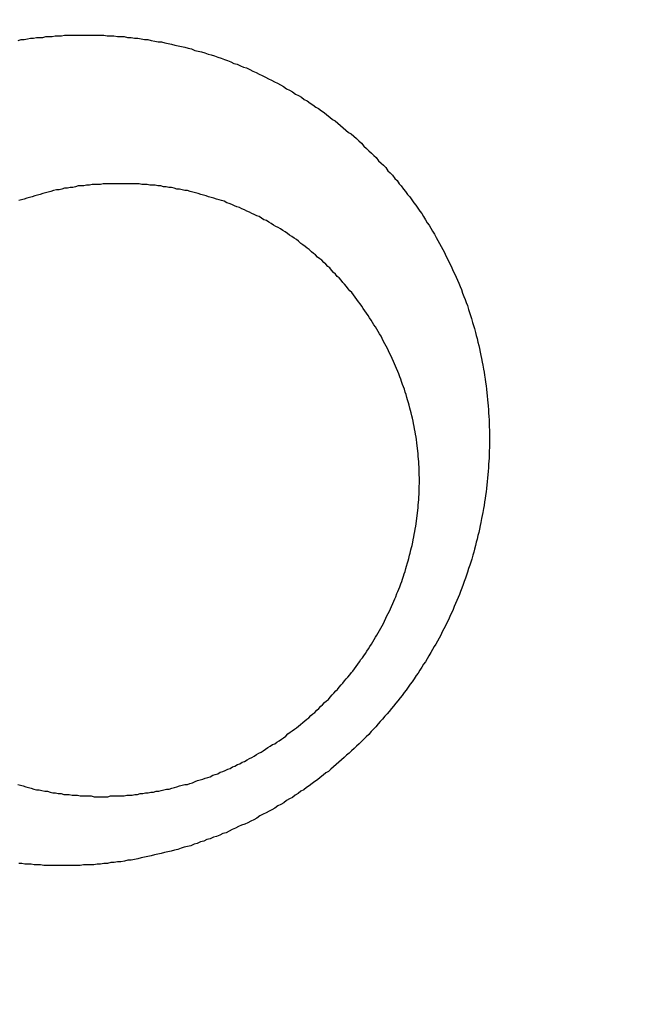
# Model space of a CAD drawing. Header units: millimetres. Extents: x -604189 to 881711, y -381903 to -7297.
# Tile 864 of 1056: x -558643 to -558635, y -165504 to -165491. Entities that reach past the tile are written whole.
import ezdxf

# ---------------------------------------------------------------- set-up
doc = ezdxf.new("R2010")
doc.units = ezdxf.units.MM
doc.header["$LTSCALE"] = 100
doc.linetypes.add('0.5_0.5', pattern=[1, 0.5, -0.5])
doc.linetypes.add('ACAD_ISO04W100', pattern=[30.5, 24, -3, 0.5, -3])
doc.layers.get('Defpoints').update_dxf_attribs({"color": 30})
doc.layers.add('OPIS', color=7, linetype='Continuous')
doc.layers.add('strop osie', color=80, linetype='ACAD_ISO04W100', lineweight=5)
doc.styles.get("Standard").update_dxf_attribs({"font": 'romans.shx', "width": 0.5})
doc.dimstyles.new('1 50', dxfattribs={"dimtxt": 150, "dimasz": 80, "dimexe": 1, "dimexo": 1, "dimgap": 20, "dimtad": 1, "dimdec": 0, "dimlfac": 0.1, "dimtxsty": 'Standard', "dimblk": 'ARCHTICK', "dimcen": 200, "dimclrd": 2, "dimadec": 1, "dimazin": 0, "dimtfac": 1, "dimtdec": 0, "dimtmove": 0, "dimatfit": 3, "dimldrblk": 'ARCHTICK', "dimfxl": 120, "dimfxlon": 1, "dimtfill": 1, "dimarcsym": 0})

# ---------------------------------------------------------------- blocks, each defined once
blk = doc.blocks.new('_ArchTick')
at = {"layer": 'strop osie', "color": 0, "const_width": 0.15}
blk.add_lwpolyline([(-0.5, -0.5), (0.5, 0.5)], dxfattribs=at)
blk = doc.blocks.new('*D3294')
at = {"layer": 'Defpoints', "color": 0, "linetype": 'ByBlock', "lineweight": 5, "transparency": 16777216}
for p in [(-595783.126, -159420.303), (-593748.924, -159420.303), (-552118.935, -179940.303)]:
    blk.add_point(p, dxfattribs=at)
at = {"layer": 'OPIS', "color": 0, "linetype": 'Continuous', "lineweight": -2, "transparency": 16777216}
for p, q in [((-595723.126, -159420.303), (-595784.126, -159420.303)), ((-595723.126, -179940.303), (-595784.126, -179940.303))]:
    blk.add_line(p, q, dxfattribs=at)
at = {"layer": 'OPIS', "color": 2, "lineweight": -2, "transparency": 16777216}
blk.add_line((-595783.126, -179940.303), (-595783.126, -159420.303), dxfattribs=at)
at = {"layer": 'OPIS', "color": 2, "linetype": 'ByBlock', "lineweight": -2, "transparency": 16777216, "xscale": 80, "yscale": 80, "zscale": 80}
for p, rotation in [((-595783.126, -159420.303), 90), ((-595783.126, -179940.303), 270)]:
    blk.add_blockref('_ArchTick', p, dxfattribs=dict(at, rotation=rotation))
at = {"layer": 'OPIS', "color": 0, "linetype": 'ByBlock', "lineweight": 13, "transparency": 16777216, "insert": (-595878.126, -169680.303), "char_height": 150, "attachment_point": 5, "rotation": 90, "bg_fill": 3, "box_fill_scale": 1.1, "bg_fill_color": 256, "bg_fill_true_color": 13158600, "bg_fill_transparency": 0}
blk.add_mtext('2052', dxfattribs=at)

msp = doc.modelspace()

# ---------------------------------------------------------------- hatches: boundary and pattern name
at = {"layer": 'OPIS', "linetype": 'ByBlock', "lineweight": 15}
h = msp.add_hatch(dxfattribs=at)
h.set_pattern_fill('ANSI37', color=0, scale=80, angle=45)
h.set_pattern_definition([(90, (-306927.96, 32475.8), (-254, 0), []), (180, (-306927.96, 32475.8), (-3e-14, -254), [])])
h.paths.add_polyline_path([(-559745.616, -168470.303), (-559845.616, -168470.303), (-559845.616, -168410.303), (-559745.616, -168410.303), (-559745.616, -168350.303), (-560845.616, -168350.303), (-560845.616, -168410.303), (-560745.616, -168410.303), (-560745.616, -168470.303, 0.267949), (-560295.616, -169249.726), (-560295.616, -169481.184, -0.414214), (-559952.679, -169824.121, -1), (-560638.553, -169824.121, -0.414214), (-560295.616, -169481.184), (-560295.616, -169249.726, -0.267949), (-560745.616, -168470.303), (-560845.616, -168470.303), (-560845.616, -168350.303), (-561118.924, -168350.303), (-561118.924, -172095.291), (-559553.922, -172095.29), (-559553.924, -168350.303), (-559745.616, -168350.303)])
h.paths.add_polyline_path([(-560989.238, -171970.288), (-560989.238, -171369.43), (-560514.238, -171369.43, -0.414232), (-560506.238, -171377.43), (-560506.238, -171961.436, -0.403374), (-560513.94, -171969.43), (-560989.238, -171969.43), (-560998.924, -171970.288)], flags=16)
h.paths.add_polyline_path([(-560569.238, -171447.43), (-560569.238, -171891.43, -0.414209), (-560619.237, -171941.43), (-560824.236, -171941.432, -0.414225), (-560874.238, -171891.432), (-560874.238, -171447.432, -0.414209), (-560824.238, -171397.432), (-560619.238, -171397.43, -0.414216)], flags=0)
h.paths.add_polyline_path([(-560754.738, -171692.272), (-560768.264, -171689.534), (-560778.52, -171674.091), (-560777.58, -171669.433), (-560791.338, -171669.433), (-560788.513, -171683.421), (-560780.618, -171695.311), (-560768.728, -171703.206), (-560754.738, -171706.031)], flags=0)
h.paths.add_polyline_path([(-560926.538, -171669.432), (-560944.038, -171669.432), (-560944.038, -171669.432), (-560938.912, -171681.806), (-560926.538, -171686.932)], flags=0)
h.paths.add_polyline_path([(-559553.926, -164304.92), (-559553.926, -164080.303), (-560998.924, -164080.303), (-560998.924, -164130.303), (-561051.758, -164130.303), (-561051.758, -164230.303), (-561112.409, -164230.303), (-561118.259, -165128.236), (-561111.758, -165130.303), (-561051.758, -165130.303), (-561051.758, -165230.303), (-560998.924, -165230.303), (-560998.924, -165930.303), (-560968.924, -165930.303), (-559691.758, -165930.303), (-559691.758, -166884.924, -0.259771), (-560368.468, -166480.303), (-560576.781, -166480.303, -0.694758), (-561118.924, -166682.141), (-561118.924, -167150.303), (-559553.924, -167150.303), (-559553.925, -165742.585, -0.501722), (-560517.887, -165023.753, -0.501722)])
h.paths.add_polyline_path([(-561051.758, -166930.303), (-561051.758, -167030.303), (-561111.758, -167030.303), (-561111.758, -166930.303)], flags=16)
h.paths.add_polyline_path([(-559553.926, -164304.92, 0.501722), (-560517.887, -165023.753, 0.501722), (-559553.925, -165742.585)], flags=17)
h.paths.add_polyline_path([(-559017.887, -165023.753, 0.331805), (-559553.926, -164304.92), (-559553.925, -165742.585, 0.331804)], flags=17)
h.paths.add_polyline_path([(-558393.92, -165930.303), (-559553.925, -165930.303), (-559553.924, -167030.303), (-558393.92, -167030.303)])
edge = h.paths.add_edge_path(flags=16)
edge.add_ellipse((-558869.257, -166529.058), major_axis=(0, 174.945), ratio=0.835608, start_angle=0, end_angle=180, ccw=False)
edge.add_line((-558869.023, -166354.089), (-558868.837, -166354.113))
edge.add_line((-558868.837, -166354.113), (-558551.758, -166354.113))
edge.add_ellipse((-558534.042, -166361.126), major_axis=(0, 22.068), ratio=0.905257, start_angle=0, end_angle=83.7318, ccw=False)
edge.add_line((-558534.042, -166339.058), (-558415.442, -166339.058))
edge.add_line((-558415.442, -166339.058), (-558415.442, -166719.058))
edge.add_line((-558415.442, -166719.058), (-558534.042, -166719.058))
edge.add_ellipse((-558534.042, -166696.99), major_axis=(0, 22.068), ratio=0.905257, start_angle=108.5291, end_angle=180, ccw=False)
edge.add_line((-558552.984, -166704.003), (-558869.257, -166704.003))
edge = h.paths.add_edge_path(flags=16)
edge.add_ellipse((-558655.149, -165473.071), major_axis=(119.577, 0), ratio=0.9754616, start_angle=134.53493, end_angle=225.46507, ccw=False)
edge.add_ellipse((-558571.362, -165553.094), major_axis=(-236.828, 0), ratio=0.9754616, start_angle=293.07706, end_angle=315.06459, ccw=False)
edge.add_ellipse((-558581.121, -165519.064), major_axis=(-200.962, 0), ratio=0.9754616, start_angle=268.86913, end_angle=294.41602, ccw=False)
edge.add_line((-558577.155, -165323.071), (-558434.725, -165323.071))
edge.add_line((-558434.725, -165323.071), (-558434.725, -165623.07))
edge.add_line((-558434.725, -165623.07), (-558577.155, -165623.07))
edge.add_ellipse((-558581.121, -165427.077), major_axis=(200.962, 0), ratio=0.9754616, start_angle=245.58398, end_angle=271.13087, ccw=False)
edge.add_ellipse((-558571.362, -165393.047), major_axis=(-236.828, 0), ratio=0.9754616, start_angle=404.93541, end_angle=426.92294, ccw=False)
h.paths.add_polyline_path([(-559691.758, -166075.303), (-560476.988, -166075.303, 0.131652), (-560368.468, -166480.303), (-559691.758, -166480.303)], flags=17)
h.paths.add_polyline_path([(-560476.988, -166075.303), (-559691.758, -166075.303), (-559691.758, -165930.303), (-560991.758, -165930.303), (-561051.758, -165930.303), (-561051.758, -166030.303), (-561118.924, -166030.303), (-561118.924, -166278.466, -0.694758), (-560576.781, -166480.303), (-560368.468, -166480.303, -0.131652)], flags=17)
h.paths.add_polyline_path([(-571773.92, -161590.543), (-574108.188, -161590.543), (-574098.917, -166615.286), (-571773.92, -166615.284)])
h.paths.add_polyline_path([(-559933.216, -164919.201), (-558639.203, -164919.201), (-558639.203, -164793.34), (-559933.216, -164793.34)], flags=25)
h.paths.add_polyline_path([(-560038.72, -166687.588), (-559732.99, -166687.588), (-559732.99, -166284.59), (-560038.72, -166284.59)], flags=25)
h.paths.add_polyline_path([(-559928.871, -165007.1), (-559413.75, -165007.1), (-559413.75, -164907.76), (-559928.871, -164907.76)], flags=9)
h.paths.add_polyline_path([(-559933.216, -164919.201), (-558639.203, -164919.201), (-558639.203, -164793.34), (-559933.216, -164793.34)], flags=25)
h.paths.add_polyline_path([(-560330.859, -165014.578), (-559994.182, -165014.578), (-559994.182, -164899.195), (-560330.859, -164899.195)], flags=24)
h.paths.add_polyline_path([(-560290.204, -164902.837), (-560108.354, -164902.837), (-560108.354, -164804.807), (-560290.204, -164804.807)], flags=24)
h.paths.add_polyline_path([(-560498.866, -166997.342), (-559983.744, -166997.342), (-559983.744, -166898.002), (-560498.866, -166898.002)], flags=24)
h.paths.add_polyline_path([(-560498.79, -166887.342), (-559655.724, -166887.342), (-559655.724, -166788.002), (-560498.79, -166788.002)], flags=24)
h.paths.add_polyline_path([(-560900.853, -167004.82), (-560564.177, -167004.82), (-560564.177, -166889.437), (-560900.853, -166889.437)], flags=24)
h.paths.add_polyline_path([(-560860.199, -166893.079), (-560678.349, -166893.079), (-560678.349, -166795.049), (-560860.199, -166795.049)], flags=24)
h.paths.add_polyline_path([(-560525.168, -170610.564), (-560010.047, -170610.564), (-560010.047, -170511.224), (-560525.168, -170511.224)], flags=24)
h.paths.add_polyline_path([(-560529.513, -170522.665), (-559444.307, -170522.665), (-559444.307, -170396.804), (-560529.513, -170396.804)], flags=9)
h.paths.add_polyline_path([(-560927.156, -170618.042), (-560590.479, -170618.042), (-560590.479, -170502.659), (-560927.156, -170502.659)], flags=24)
h.paths.add_polyline_path([(-560886.501, -170506.301), (-560704.651, -170506.301), (-560704.651, -170408.271), (-560886.501, -170408.271)], flags=24)
h.paths.add_polyline_path([(-560065.3, -168940.358), (-560065.3, -168600.658), (-560513.076, -168600.658), (-560513.076, -168940.358)], flags=24)
h.paths.add_polyline_path([(-559111.526, -164087.386), (-558760.99, -164087.386), (-558760.815, -164093.192), (-558760.644, -164098.997), (-558760.476, -164104.803), (-558760.311, -164110.608), (-558760.15, -164116.414), (-558759.991, -164122.22), (-558759.835, -164128.025), (-558759.683, -164133.831), (-558759.534, -164139.637), (-558759.387, -164145.443), (-558759.244, -164151.25), (-558759.104, -164157.056), (-558758.967, -164162.862), (-558758.833, -164168.669), (-558758.702, -164174.475), (-558758.575, -164180.282), (-558758.45, -164186.088), (-558758.328, -164191.895), (-558758.21, -164197.701), (-558758.094, -164203.508), (-558757.982, -164209.315), (-558757.872, -164215.122), (-558757.766, -164220.929), (-558757.663, -164226.736), (-558757.563, -164232.543), (-558757.465, -164238.35), (-558757.371, -164244.157), (-558757.28, -164249.965), (-558757.192, -164255.772), (-558757.107, -164261.579), (-558757.025, -164267.387), (-558756.946, -164273.194), (-558756.87, -164279.001), (-558756.797, -164284.809), (-558756.728, -164290.616), (-558756.661, -164296.424), (-558756.598, -164302.232), (-558756.538, -164308.039), (-558756.482, -164313.847), (-558756.428, -164319.654), (-558756.378, -164325.462), (-558756.332, -164331.27), (-558756.288, -164337.078), (-558756.248, -164342.885), (-558756.212, -164348.693), (-558756.178, -164354.501), (-558756.147, -164360.309), (-558756.118, -164366.117), (-558756.091, -164371.925), (-558756.066, -164377.733), (-558756.042, -164383.541), (-558756.02, -164389.348), (-558756.004, -164395.156), (-558755.999, -164400.964), (-558756.007, -164406.772), (-558756.031, -164412.58), (-558756.073, -164418.388), (-558756.132, -164424.195), (-558756.21, -164430.003), (-558756.308, -164435.81), (-558756.425, -164441.617), (-558756.562, -164447.423), (-558756.72, -164453.229), (-558756.898, -164459.034), (-558757.098, -164464.838), (-558757.32, -164470.642), (-558757.565, -164476.445), (-558757.837, -164482.247), (-558758.138, -164488.047), (-558758.47, -164493.845), (-558758.837, -164499.642), (-558759.241, -164505.435), (-558759.684, -164511.226), (-558760.175, -164517.014), (-558760.725, -164522.795), (-558761.35, -164528.569), (-558762.06, -164534.333), (-558762.874, -164540.084), (-558763.809, -164545.816), (-558764.883, -164551.524), (-558766.116, -164557.201), (-558767.538, -164562.832), (-558769.177, -164568.402), (-558771.062, -164573.894), (-558773.233, -164579.28), (-558775.735, -164584.521), (-558778.61, -164589.566), (-558781.897, -164594.354), (-558785.628, -164598.798), (-558789.808, -164602.827), (-558794.374, -164606.413), (-558799.255, -164609.556), (-558804.382, -164612.284), (-558809.694, -164614.629), (-558815.143, -164616.63), (-558820.694, -164618.326), (-558826.325, -164619.753), (-558832.011, -164620.95), (-558837.732, -164621.95), (-558843.479, -164622.786), (-558849.244, -164623.49), (-558855.021, -164624.092), (-558860.805, -164624.612), (-558866.595, -164625.056), (-558872.391, -164625.431), (-558878.19, -164625.744), (-558883.993, -164625.999), (-558889.798, -164626.204), (-558895.604, -164626.363), (-558901.411, -164626.484), (-558907.218, -164626.57), (-558913.026, -164626.629), (-558918.834, -164626.664), (-558924.642, -164626.683), (-558930.45, -164626.69), (-558936.258, -164626.691), (-558941.521, -164626.69), (-558946.785, -164626.685), (-558952.048, -164626.672), (-558957.312, -164626.645), (-558962.575, -164626.602), (-558967.838, -164626.537), (-558973.1, -164626.447), (-558978.362, -164626.327), (-558983.623, -164626.174), (-558988.883, -164625.983), (-558994.142, -164625.75), (-558999.398, -164625.47), (-559004.651, -164625.141), (-559009.9, -164624.756), (-559015.145, -164624.311), (-559020.383, -164623.802), (-559025.614, -164623.22), (-559030.834, -164622.543), (-559036.037, -164621.747), (-559041.216, -164620.812), (-559046.364, -164619.713), (-559051.466, -164618.424), (-559056.508, -164616.915), (-559061.47, -164615.16), (-559066.326, -164613.131), (-559071.043, -164610.799), (-559075.583, -164608.137), (-559079.894, -164605.121), (-559083.925, -164601.738), (-559087.622, -164597.995), (-559090.945, -164593.918), (-559093.905, -164589.566), (-559096.527, -164585.003), (-559098.839, -164580.275), (-559100.873, -164575.422), (-559102.662, -164570.472), (-559104.238, -164565.45), (-559105.625, -164560.373), (-559106.843, -164555.253), (-559107.915, -164550.1), (-559108.86, -164544.923), (-559109.695, -164539.726), (-559110.431, -164534.514), (-559111.082, -164529.291), (-559111.66, -164524.059), (-559112.176, -164518.821), (-559112.639, -164513.578), (-559113.058, -164508.331), (-559113.442, -164503.082), (-559113.794, -164497.83), (-559114.116, -164492.577), (-559114.412, -164487.322), (-559114.682, -164482.065), (-559114.93, -164476.808), (-559115.157, -164471.549), (-559115.363, -164466.29), (-559115.551, -164461.03), (-559115.72, -164455.769), (-559115.872, -164450.508), (-559116.007, -164445.246), (-559116.125, -164439.984), (-559116.227, -164434.721), (-559116.313, -164429.459), (-559116.383, -164424.196), (-559116.438, -164418.933), (-559116.477, -164413.669), (-559116.503, -164408.406), (-559116.515, -164403.142), (-559116.515, -164397.879), (-559116.505, -164392.616), (-559116.488, -164387.352), (-559116.467, -164382.089), (-559116.445, -164376.825), (-559116.422, -164371.562), (-559116.398, -164366.299), (-559116.372, -164361.035), (-559116.344, -164355.772), (-559116.314, -164350.508), (-559116.282, -164345.245), (-559116.247, -164339.982), (-559116.21, -164334.718), (-559116.169, -164329.455), (-559116.126, -164324.192), (-559116.08, -164318.929), (-559116.032, -164313.665), (-559115.98, -164308.402), (-559115.926, -164303.139), (-559115.87, -164297.876), (-559115.811, -164292.613), (-559115.749, -164287.35), (-559115.684, -164282.087), (-559115.617, -164276.824), (-559115.547, -164271.561), (-559115.475, -164266.298), (-559115.4, -164261.035), (-559115.323, -164255.772), (-559115.244, -164250.509), (-559115.161, -164245.246), (-559115.077, -164239.984), (-559114.99, -164234.721), (-559114.9, -164229.458), (-559114.808, -164224.196), (-559114.713, -164218.933), (-559114.616, -164213.67), (-559114.517, -164208.408), (-559114.415, -164203.145), (-559114.31, -164197.883), (-559114.203, -164192.621), (-559114.093, -164187.358), (-559113.981, -164182.096), (-559113.866, -164176.834), (-559113.749, -164171.572), (-559113.629, -164166.31), (-559113.506, -164161.048), (-559113.382, -164155.786), (-559113.254, -164150.524), (-559113.124, -164145.262), (-559112.991, -164140), (-559112.856, -164134.739), (-559112.719, -164129.477), (-559112.578, -164124.215), (-559112.436, -164118.954), (-559112.29, -164113.692), (-559112.142, -164108.431), (-559111.992, -164103.17), (-559111.839, -164097.908), (-559111.684, -164092.647)])
edge = h.paths.add_edge_path()
edge.add_line((-558393.92, -164080.303), (-559553.926, -164080.303))
edge.add_line((-559553.926, -164080.303), (-559553.926, -164304.92))
edge.add_arc((-559767.887, -165023.753), 750, 0, 73.424314, ccw=False)
edge.add_arc((-559767.887, -165023.753), 750, -73.424255, 0, ccw=False)
edge.add_line((-559553.925, -165742.585), (-559553.925, -165830.303))
edge.add_line((-559553.925, -165830.303), (-558393.92, -165830.303))
edge.add_line((-558393.92, -165830.303), (-558393.92, -164080.303))

# ---------------------------------------------------------------- next in the draw order: dimensions: what is measured, and where the dimension line sits
at = {"layer": 'OPIS', "color": 0, "linetype": 'ByBlock', "lineweight": 13}
dim = msp.add_linear_dim(base=(-595783.126, -159420.303), p1=(-552118.935, -179940.303), p2=(-593748.924, -159420.303), angle=90, dimstyle='1 50', override={"dimtmove": 1, "dimfxl": 60, "dimarcsym": 1}, dxfattribs=at)
dim.commit()
dim.dimension.update_dxf_attribs({"geometry": '*D3294', "text_midpoint": (-595878.126, -169680.303)})

# ---------------------------------------------------------------- next in the draw order: hatches: boundary and pattern name
at = {"layer": 'OPIS', "linetype": '0.5_0.5', "lineweight": 13}
h = msp.add_hatch(dxfattribs=at)
h.set_pattern_fill('ANSI37', color=0, scale=130)
h.set_pattern_definition([(45, (-597218.54, 256668.8), (-291.85832, 291.85832), []), (135, (-597218.54, 256668.8), (-291.85832, -291.85832), [])])
edge = h.paths.add_edge_path(flags=16)
edge.add_line((-570958.916, -168985.281), (-571058.916, -168985.281))
edge.add_line((-571058.916, -168985.281), (-572598.916, -168985.281))
edge.add_line((-572598.916, -168985.281), (-572598.915, -170470.3))
edge.add_line((-572598.915, -170470.3), (-570825.763, -170470.3))
edge.add_arc((-570508.916, -170339.099), 342.937, 180, 202.49364, ccw=False)
edge.add_arc((-570508.916, -170339.099), 342.937, 90, 180, ccw=False)
edge.add_line((-570508.916, -169996.163), (-570508.916, -169764.704))
edge.add_arc((-570058.916, -168985.281), 900, 180, 240, ccw=False)
edge = h.paths.add_edge_path(flags=17)
edge.add_line((-569358.915, -170085.281), (-569358.916, -168985.281))
edge.add_line((-569358.916, -168985.281), (-569358.917, -168985.281))
edge.add_line((-569358.917, -168985.281), (-569958.916, -168985.281))
edge.add_line((-569958.916, -168985.281), (-570058.916, -168985.281))
edge.add_line((-570058.916, -168985.281), (-570058.916, -168925.281))
edge.add_line((-570058.916, -168925.281), (-569958.916, -168925.281))
edge.add_line((-569958.916, -168925.281), (-569958.916, -168865.281))
edge.add_line((-569958.916, -168865.281), (-569358.916, -168865.281))
edge.add_line((-569358.916, -168865.281), (-569358.917, -166865.281))
edge.add_line((-569358.917, -166865.281), (-574098.917, -166865.286))
edge.add_line((-574098.917, -166865.286), (-574098.914, -171970.3))
edge.add_line((-574098.914, -171970.3), (-572608.913, -171970.3))
edge.add_line((-572608.913, -171970.3), (-571504.913, -170590.3))
edge.add_line((-571504.913, -170590.3), (-572718.915, -170590.3))
edge.add_line((-572718.915, -170590.3), (-572718.916, -168865.281))
edge.add_line((-572718.916, -168865.281), (-571058.916, -168865.281))
edge.add_line((-571058.916, -168865.281), (-571058.916, -168925.281))
edge.add_line((-571058.916, -168925.281), (-570958.916, -168925.281))
edge.add_line((-570958.916, -168925.281), (-570958.916, -168985.281))
edge.add_arc((-570058.916, -168985.281), 900, 180, 240)
edge.add_line((-570508.916, -169764.704), (-570508.916, -169996.163))
edge.add_arc((-570508.916, -170339.099), 342.937, 0, 90, ccw=False)
edge.add_arc((-570508.916, -170339.099), 342.937, 208.97989, 360, ccw=False)
edge.add_line((-570808.913, -170505.253), (-570808.913, -171171.086))
edge.add_arc((-570808.913, -171220.3), 49.214, 0, 90, ccw=False)
edge.add_arc((-570808.913, -171220.3), 49.214, 270, 360, ccw=False)
edge.add_line((-570808.913, -171269.514), (-570808.913, -171970.3))
edge.add_line((-570808.913, -171970.3), (-569358.914, -171970.3))
edge.add_line((-569358.914, -171970.3), (-569358.915, -170085.281))
h.paths.add_polyline_path([(-561118.924, -159870.303), (-590334.655, -159870.303), (-590334.655, -161470.303), (-562318.924, -161470.303), (-562318.924, -172095.292), (-561118.924, -172095.291), (-561118.924, -168350.303), (-552073.919, -168350.303), (-552073.92, -167150.303), (-561118.924, -167150.303)])
h.paths.add_polyline_path([(-572856.927, -169813.68), (-569451.07, -169813.68), (-569451.07, -169408.68), (-572856.927, -169408.68)], flags=16)

# ---------------------------------------------------------------- next in the draw order: linework, layer by layer
at = {"color": 0}
for points in [[(-558643.291, -165491.005, 0), (-558643.251, -165490.995, 0), (-558643.211, -165490.995, 0), (-558643.171, -165490.985, 0), (-558643.13, -165490.975, 0), (-558643.09, -165490.975, 0), (-558643.05, -165490.965, 0), (-558643.01, -165490.965, 0), (-558642.969, -165490.965, 0), (-558642.929, -165490.955, 0), (-558642.888, -165490.955, 0), (-558642.848, -165490.955, 0), (-558642.808, -165490.945, 0), (-558642.767, -165490.945, 0), (-558642.727, -165490.945, 0), (-558642.686, -165490.935, 0), (-558642.646, -165490.935, 0), (-558642.605, -165490.935, 0), (-558642.564, -165490.935, 0), (-558642.524, -165490.935, 0), (-558642.483, -165490.935, 0), (-558642.443, -165490.935, 0)], [(-558642.443, -165490.935, 0), (-558642.398, -165490.935, 0), (-558642.353, -165490.935, 0), (-558642.309, -165490.935, 0), (-558642.264, -165490.935, 0), (-558642.219, -165490.935, 0), (-558642.175, -165490.935, 0), (-558642.13, -165490.945, 0), (-558642.086, -165490.945, 0), (-558642.041, -165490.945, 0), (-558641.996, -165490.955, 0), (-558641.952, -165490.955, 0), (-558641.907, -165490.955, 0), (-558641.863, -165490.965, 0), (-558641.818, -165490.965, 0), (-558641.774, -165490.975, 0), (-558641.73, -165490.975, 0), (-558641.685, -165490.985, 0), (-558641.641, -165490.995, 0), (-558641.597, -165490.995, 0), (-558641.553, -165491.005, 0), (-558641.509, -165491.015, 0), (-558641.464, -165491.025, 0), (-558641.42, -165491.025, 0), (-558641.376, -165491.035, 0), (-558641.333, -165491.045, 0), (-558641.289, -165491.055, 0), (-558641.245, -165491.065, 0), (-558641.201, -165491.075, 0), (-558641.158, -165491.085, 0), (-558641.114, -165491.095, 0), (-558641.071, -165491.105, 0), (-558641.028, -165491.115, 0), (-558640.984, -165491.135, 0), (-558640.941, -165491.145, 0), (-558640.898, -165491.155, 0), (-558640.855, -165491.165, 0), (-558640.813, -165491.185, 0), (-558640.77, -165491.195, 0), (-558640.727, -165491.205, 0), (-558640.685, -165491.225, 0), (-558640.643, -165491.235, 0), (-558640.6, -165491.255, 0), (-558640.558, -165491.265, 0), (-558640.516, -165491.285, 0), (-558640.474, -165491.305, 0), (-558640.433, -165491.315, 0), (-558640.391, -165491.335, 0), (-558640.35, -165491.355, 0), (-558640.309, -165491.365, 0), (-558640.267, -165491.385, 0), (-558640.226, -165491.405, 0), (-558640.186, -165491.425, 0), (-558640.145, -165491.445, 0), (-558640.105, -165491.465, 0), (-558640.064, -165491.485, 0), (-558640.024, -165491.505, 0), (-558639.984, -165491.525, 0), (-558639.944, -165491.545, 0), (-558639.905, -165491.565, 0), (-558639.865, -165491.585, 0), (-558639.826, -165491.605, 0), (-558639.787, -165491.635, 0), (-558639.748, -165491.655, 0), (-558639.709, -165491.675, 0), (-558639.67, -165491.705, 0), (-558639.632, -165491.725, 0), (-558639.594, -165491.745, 0), (-558639.556, -165491.775, 0), (-558639.518, -165491.795, 0), (-558639.481, -165491.825, 0), (-558639.443, -165491.845, 0), (-558639.406, -165491.875, 0), (-558639.369, -165491.895, 0), (-558639.333, -165491.925, 0), (-558639.296, -165491.945, 0), (-558639.26, -165491.975, 0), (-558639.224, -165492.005, 0), (-558639.188, -165492.035, 0), (-558639.152, -165492.055, 0), (-558639.117, -165492.085, 0), (-558639.082, -165492.115, 0), (-558639.047, -165492.145, 0), (-558639.012, -165492.175, 0), (-558638.978, -165492.205, 0), (-558638.944, -165492.225, 0), (-558638.91, -165492.255, 0), (-558638.876, -165492.285, 0), (-558638.843, -165492.315, 0), (-558638.81, -165492.345, 0), (-558638.777, -165492.385, 0), (-558638.744, -165492.415, 0), (-558638.712, -165492.445, 0), (-558638.68, -165492.475, 0), (-558638.648, -165492.505, 0), (-558638.617, -165492.535, 0), (-558638.586, -165492.575, 0), (-558638.555, -165492.605, 0), (-558638.524, -165492.635, 0), (-558638.494, -165492.665, 0), (-558638.464, -165492.705, 0), (-558638.434, -165492.735, 0), (-558638.404, -165492.765, 0), (-558638.375, -165492.805, 0), (-558638.346, -165492.835, 0), (-558638.318, -165492.875, 0), (-558638.29, -165492.905, 0), (-558638.262, -165492.945, 0), (-558638.234, -165492.975, 0), (-558638.207, -165493.015, 0), (-558638.18, -165493.045, 0), (-558638.153, -165493.085, 0), (-558638.127, -165493.125, 0), (-558638.101, -165493.155, 0), (-558638.075, -165493.195, 0), (-558638.049, -165493.235, 0), (-558638.024, -165493.265, 0), (-558638, -165493.305, 0), (-558637.975, -165493.345, 0), (-558637.951, -165493.385, 0), (-558637.927, -165493.415, 0), (-558637.904, -165493.455, 0), (-558637.881, -165493.495, 0), (-558637.858, -165493.535, 0), (-558637.835, -165493.575, 0), (-558637.813, -165493.615, 0), (-558637.791, -165493.655, 0), (-558637.77, -165493.695, 0), (-558637.749, -165493.735, 0), (-558637.728, -165493.775, 0), (-558637.708, -165493.815, 0), (-558637.688, -165493.855, 0), (-558637.668, -165493.895, 0), (-558637.648, -165493.935, 0), (-558637.629, -165493.975, 0), (-558637.611, -165494.015, 0), (-558637.592, -165494.055, 0), (-558637.574, -165494.095, 0), (-558637.557, -165494.135, 0), (-558637.539, -165494.175, 0), (-558637.522, -165494.215, 0), (-558637.506, -165494.255, 0), (-558637.489, -165494.305, 0), (-558637.474, -165494.345, 0), (-558637.458, -165494.385, 0), (-558637.443, -165494.425, 0), (-558637.428, -165494.465, 0), (-558637.414, -165494.515, 0), (-558637.399, -165494.555, 0), (-558637.386, -165494.595, 0), (-558637.372, -165494.635, 0), (-558637.359, -165494.685, 0), (-558637.347, -165494.725, 0), (-558637.335, -165494.765, 0), (-558637.323, -165494.815, 0), (-558637.311, -165494.855, 0), (-558637.3, -165494.895, 0), (-558637.289, -165494.945, 0), (-558637.279, -165494.985, 0), (-558637.269, -165495.025, 0), (-558637.259, -165495.075, 0), (-558637.25, -165495.115, 0), (-558637.241, -165495.155, 0), (-558637.233, -165495.205, 0), (-558637.225, -165495.245, 0), (-558637.217, -165495.295, 0), (-558637.209, -165495.335, 0), (-558637.202, -165495.375, 0), (-558637.196, -165495.425, 0), (-558637.189, -165495.465, 0), (-558637.183, -165495.515, 0), (-558637.178, -165495.555, 0), (-558637.173, -165495.605, 0), (-558637.168, -165495.645, 0), (-558637.164, -165495.695, 0), (-558637.159, -165495.735, 0), (-558637.156, -165495.775, 0), (-558637.152, -165495.825, 0), (-558637.15, -165495.865, 0), (-558637.147, -165495.915, 0), (-558637.145, -165495.955, 0), (-558637.143, -165496.005, 0), (-558637.141, -165496.045, 0), (-558637.14, -165496.095, 0), (-558637.14, -165496.135, 0), (-558637.139, -165496.185, 0), (-558637.139, -165496.225, 0), (-558637.14, -165496.275, 0), (-558637.14, -165496.315, 0), (-558637.142, -165496.365, 0), (-558637.143, -165496.405, 0), (-558637.145, -165496.455, 0), (-558637.147, -165496.495, 0), (-558637.15, -165496.535, 0), (-558637.153, -165496.585, 0), (-558637.156, -165496.625, 0), (-558637.16, -165496.675, 0), (-558637.164, -165496.715, 0), (-558637.168, -165496.765, 0), (-558637.173, -165496.805, 0), (-558637.178, -165496.855, 0), (-558637.184, -165496.895, 0), (-558637.19, -165496.945, 0), (-558637.196, -165496.985, 0), (-558637.203, -165497.025, 0), (-558637.21, -165497.075, 0), (-558637.217, -165497.115, 0), (-558637.225, -165497.165, 0), (-558637.233, -165497.205, 0), (-558637.241, -165497.245, 0), (-558637.25, -165497.295, 0), (-558637.259, -165497.335, 0), (-558637.269, -165497.385, 0), (-558637.279, -165497.425, 0), (-558637.289, -165497.465, 0), (-558637.3, -165497.515, 0), (-558637.311, -165497.555, 0), (-558637.322, -165497.595, 0), (-558637.333, -165497.645, 0), (-558637.345, -165497.685, 0), (-558637.358, -165497.725, 0), (-558637.37, -165497.775, 0), (-558637.383, -165497.815, 0), (-558637.397, -165497.855, 0), (-558637.411, -165497.895, 0), (-558637.425, -165497.945, 0), (-558637.439, -165497.985, 0), (-558637.454, -165498.025, 0), (-558637.469, -165498.065, 0), (-558637.484, -165498.105, 0), (-558637.5, -165498.155, 0), (-558637.516, -165498.195, 0), (-558637.532, -165498.235, 0), (-558637.549, -165498.275, 0), (-558637.566, -165498.315, 0), (-558637.584, -165498.355, 0), (-558637.601, -165498.395, 0), (-558637.619, -165498.445, 0), (-558637.638, -165498.485, 0), (-558637.656, -165498.525, 0), (-558637.676, -165498.565, 0), (-558637.695, -165498.605, 0), (-558637.715, -165498.645, 0), (-558637.735, -165498.685, 0), (-558637.755, -165498.725, 0), (-558637.775, -165498.765, 0), (-558637.796, -165498.805, 0), (-558637.818, -165498.845, 0), (-558637.839, -165498.885, 0), (-558637.861, -165498.915, 0), (-558637.883, -165498.955, 0), (-558637.906, -165498.995, 0), (-558637.929, -165499.035, 0), (-558637.952, -165499.075, 0), (-558637.975, -165499.115, 0), (-558637.999, -165499.145, 0), (-558638.023, -165499.185, 0), (-558638.047, -165499.225, 0), (-558638.072, -165499.265, 0), (-558638.097, -165499.295, 0), (-558638.122, -165499.335, 0), (-558638.148, -165499.375, 0), (-558638.173, -165499.405, 0), (-558638.2, -165499.445, 0), (-558638.226, -165499.485, 0), (-558638.252, -165499.515, 0), (-558638.279, -165499.555, 0), (-558638.307, -165499.585, 0), (-558638.334, -165499.625, 0), (-558638.362, -165499.655, 0), (-558638.39, -165499.695, 0), (-558638.418, -165499.725, 0), (-558638.447, -165499.765, 0), (-558638.476, -165499.795, 0), (-558638.505, -165499.825, 0), (-558638.534, -165499.865, 0), (-558638.564, -165499.895, 0), (-558638.593, -165499.925, 0), (-558638.624, -165499.965, 0), (-558638.654, -165499.995, 0), (-558638.685, -165500.025, 0), (-558638.715, -165500.065, 0), (-558638.747, -165500.095, 0), (-558638.778, -165500.125, 0), (-558638.81, -165500.155, 0), (-558638.842, -165500.185, 0), (-558638.874, -165500.215, 0), (-558638.906, -165500.245, 0), (-558638.939, -165500.275, 0), (-558638.971, -165500.305, 0), (-558639.004, -165500.335, 0), (-558639.038, -165500.365, 0), (-558639.071, -165500.395, 0), (-558639.105, -165500.425, 0), (-558639.139, -165500.455, 0), (-558639.173, -165500.485, 0), (-558639.208, -165500.515, 0), (-558639.242, -165500.545, 0), (-558639.277, -165500.565, 0), (-558639.312, -165500.595, 0), (-558639.348, -165500.625, 0), (-558639.383, -165500.655, 0), (-558639.419, -165500.675, 0), (-558639.455, -165500.705, 0), (-558639.491, -165500.735, 0), (-558639.527, -165500.755, 0), (-558639.564, -165500.785, 0), (-558639.601, -165500.805, 0), (-558639.637, -165500.835, 0), (-558639.675, -165500.855, 0), (-558639.712, -165500.885, 0), (-558639.749, -165500.905, 0), (-558639.787, -165500.925, 0), (-558639.825, -165500.955, 0), (-558639.863, -165500.975, 0), (-558639.901, -165500.995, 0), (-558639.94, -165501.025, 0), (-558639.978, -165501.045, 0), (-558640.017, -165501.065, 0), (-558640.056, -165501.085, 0), (-558640.095, -165501.105, 0), (-558640.135, -165501.125, 0), (-558640.174, -165501.155, 0), (-558640.214, -165501.175, 0), (-558640.254, -165501.195, 0), (-558640.294, -165501.215, 0), (-558640.334, -165501.235, 0), (-558640.374, -165501.245, 0), (-558640.414, -165501.265, 0), (-558640.455, -165501.285, 0), (-558640.496, -165501.305, 0), (-558640.537, -165501.325, 0), (-558640.578, -165501.345, 0), (-558640.619, -165501.355, 0), (-558640.66, -165501.375, 0), (-558640.702, -165501.395, 0), (-558640.743, -165501.405, 0), (-558640.785, -165501.425, 0), (-558640.827, -165501.435, 0), (-558640.868, -165501.455, 0), (-558640.911, -165501.465, 0), (-558640.953, -165501.485, 0), (-558640.995, -165501.495, 0), (-558641.037, -165501.515, 0), (-558641.08, -165501.525, 0), (-558641.123, -165501.535, 0), (-558641.165, -165501.545, 0), (-558641.208, -165501.565, 0), (-558641.251, -165501.575, 0), (-558641.294, -165501.585, 0), (-558641.337, -165501.595, 0), (-558641.38, -165501.605, 0), (-558641.424, -165501.615, 0), (-558641.467, -165501.625, 0), (-558641.51, -165501.635, 0), (-558641.554, -165501.645, 0), (-558641.598, -165501.655, 0), (-558641.641, -165501.665, 0), (-558641.685, -165501.675, 0), (-558641.729, -165501.685, 0), (-558641.773, -165501.695, 0), (-558641.817, -165501.705, 0), (-558641.861, -165501.705, 0), (-558641.905, -165501.715, 0), (-558641.949, -165501.725, 0), (-558641.993, -165501.725, 0), (-558642.038, -165501.735, 0), (-558642.082, -165501.735, 0), (-558642.126, -165501.745, 0), (-558642.171, -165501.745, 0), (-558642.215, -165501.755, 0), (-558642.26, -165501.755, 0), (-558642.304, -165501.765, 0), (-558642.349, -165501.765, 0), (-558642.393, -165501.765, 0), (-558642.438, -165501.765, 0), (-558642.483, -165501.775, 0), (-558642.527, -165501.775, 0), (-558642.572, -165501.775, 0), (-558642.617, -165501.775, 0), (-558642.661, -165501.775, 0), (-558642.706, -165501.775, 0), (-558642.751, -165501.775, 0), (-558642.796, -165501.775, 0)], [(-558641.962, -165492.875, 0), (-558641.998, -165492.875, 0), (-558642.035, -165492.875, 0), (-558642.071, -165492.875, 0), (-558642.107, -165492.875, 0), (-558642.144, -165492.875, 0), (-558642.18, -165492.875, 0), (-558642.216, -165492.885, 0), (-558642.253, -165492.885, 0), (-558642.289, -165492.885, 0), (-558642.325, -165492.885, 0), (-558642.361, -165492.895, 0), (-558642.398, -165492.895, 0), (-558642.434, -165492.905, 0), (-558642.47, -165492.905, 0), (-558642.506, -165492.905, 0), (-558642.542, -165492.915, 0), (-558642.578, -165492.925, 0), (-558642.614, -165492.925, 0), (-558642.649, -165492.935, 0), (-558642.685, -165492.935, 0), (-558642.721, -165492.945, 0), (-558642.757, -165492.955, 0), (-558642.792, -165492.955, 0), (-558642.828, -165492.965, 0), (-558642.863, -165492.975, 0), (-558642.898, -165492.985, 0), (-558642.934, -165492.995, 0), (-558642.969, -165493.005, 0), (-558643.004, -165493.015, 0), (-558643.039, -165493.025, 0), (-558643.074, -165493.035, 0), (-558643.109, -165493.045, 0), (-558643.144, -165493.055, 0), (-558643.178, -165493.065, 0), (-558643.213, -165493.075, 0), (-558643.247, -165493.085, 0), (-558643.282, -165493.095, 0)], [(-558642.049, -165500.865, 0), (-558642.014, -165500.865, 0), (-558641.979, -165500.865, 0), (-558641.944, -165500.865, 0), (-558641.909, -165500.865, 0), (-558641.874, -165500.855, 0), (-558641.839, -165500.855, 0), (-558641.804, -165500.855, 0), (-558641.769, -165500.845, 0), (-558641.735, -165500.845, 0), (-558641.7, -165500.835, 0), (-558641.665, -165500.835, 0), (-558641.63, -165500.825, 0), (-558641.596, -165500.825, 0), (-558641.561, -165500.815, 0), (-558641.526, -165500.815, 0), (-558641.492, -165500.805, 0), (-558641.457, -165500.805, 0), (-558641.423, -165500.795, 0), (-558641.389, -165500.785, 0), (-558641.354, -165500.775, 0), (-558641.32, -165500.775, 0), (-558641.286, -165500.765, 0), (-558641.252, -165500.755, 0), (-558641.218, -165500.745, 0), (-558641.184, -165500.735, 0), (-558641.15, -165500.725, 0), (-558641.116, -165500.715, 0), (-558641.083, -165500.715, 0), (-558641.049, -165500.705, 0), (-558641.015, -165500.695, 0), (-558640.982, -165500.675, 0), (-558640.949, -165500.665, 0), (-558640.915, -165500.655, 0), (-558640.882, -165500.645, 0), (-558640.849, -165500.635, 0), (-558640.816, -165500.625, 0), (-558640.783, -165500.615, 0), (-558640.75, -165500.595, 0), (-558640.718, -165500.585, 0), (-558640.685, -165500.575, 0), (-558640.653, -165500.555, 0), (-558640.621, -165500.545, 0), (-558640.588, -165500.535, 0), (-558640.556, -165500.515, 0), (-558640.524, -165500.505, 0), (-558640.492, -165500.485, 0), (-558640.461, -165500.475, 0), (-558640.429, -165500.455, 0), (-558640.398, -165500.445, 0), (-558640.366, -165500.425, 0), (-558640.335, -165500.415, 0), (-558640.304, -165500.395, 0), (-558640.273, -165500.375, 0), (-558640.242, -165500.365, 0), (-558640.212, -165500.345, 0), (-558640.181, -165500.325, 0), (-558640.151, -165500.305, 0), (-558640.121, -165500.295, 0), (-558640.091, -165500.275, 0), (-558640.061, -165500.255, 0), (-558640.031, -165500.235, 0), (-558640.001, -165500.215, 0), (-558639.972, -165500.195, 0), (-558639.943, -165500.185, 0), (-558639.914, -165500.165, 0), (-558639.885, -165500.145, 0), (-558639.856, -165500.125, 0), (-558639.827, -165500.105, 0), (-558639.799, -165500.085, 0), (-558639.77, -165500.055, 0), (-558639.742, -165500.035, 0), (-558639.714, -165500.015, 0), (-558639.686, -165499.995, 0), (-558639.659, -165499.975, 0), (-558639.631, -165499.955, 0), (-558639.604, -165499.935, 0), (-558639.577, -165499.905, 0), (-558639.55, -165499.885, 0), (-558639.523, -165499.865, 0), (-558639.497, -165499.845, 0), (-558639.471, -165499.815, 0), (-558639.444, -165499.795, 0), (-558639.418, -165499.775, 0), (-558639.393, -165499.745, 0), (-558639.367, -165499.725, 0), (-558639.342, -165499.695, 0), (-558639.317, -165499.675, 0), (-558639.292, -165499.645, 0), (-558639.267, -165499.625, 0), (-558639.242, -165499.605, 0), (-558639.218, -165499.575, 0), (-558639.194, -165499.545, 0), (-558639.17, -165499.525, 0), (-558639.146, -165499.495, 0), (-558639.123, -165499.475, 0), (-558639.099, -165499.445, 0), (-558639.076, -165499.415, 0), (-558639.053, -165499.395, 0), (-558639.031, -165499.365, 0), (-558639.008, -165499.335, 0), (-558638.986, -165499.315, 0), (-558638.964, -165499.285, 0), (-558638.942, -165499.255, 0), (-558638.921, -165499.235, 0), (-558638.9, -165499.205, 0), (-558638.879, -165499.175, 0), (-558638.858, -165499.145, 0), (-558638.837, -165499.115, 0), (-558638.817, -165499.085, 0), (-558638.797, -165499.065, 0), (-558638.777, -165499.035, 0), (-558638.757, -165499.005, 0), (-558638.738, -165498.975, 0), (-558638.719, -165498.945, 0), (-558638.7, -165498.915, 0), (-558638.681, -165498.885, 0), (-558638.663, -165498.855, 0), (-558638.645, -165498.825, 0), (-558638.627, -165498.795, 0), (-558638.609, -165498.765, 0), (-558638.592, -165498.735, 0), (-558638.574, -165498.705, 0), (-558638.557, -165498.675, 0), (-558638.541, -165498.645, 0), (-558638.524, -165498.615, 0), (-558638.508, -165498.585, 0), (-558638.492, -165498.545, 0), (-558638.477, -165498.515, 0), (-558638.461, -165498.485, 0), (-558638.446, -165498.455, 0), (-558638.431, -165498.425, 0), (-558638.417, -165498.395, 0), (-558638.402, -165498.355, 0), (-558638.388, -165498.325, 0), (-558638.375, -165498.295, 0), (-558638.361, -165498.265, 0), (-558638.348, -165498.225, 0), (-558638.335, -165498.195, 0), (-558638.322, -165498.165, 0), (-558638.31, -165498.135, 0), (-558638.297, -165498.095, 0), (-558638.285, -165498.065, 0), (-558638.274, -165498.035, 0), (-558638.262, -165497.995, 0), (-558638.251, -165497.965, 0), (-558638.241, -165497.935, 0), (-558638.23, -165497.895, 0), (-558638.22, -165497.865, 0), (-558638.21, -165497.825, 0), (-558638.2, -165497.795, 0), (-558638.191, -165497.765, 0), (-558638.182, -165497.725, 0), (-558638.173, -165497.695, 0), (-558638.165, -165497.655, 0), (-558638.157, -165497.625, 0), (-558638.149, -165497.595, 0), (-558638.141, -165497.555, 0), (-558638.134, -165497.525, 0), (-558638.127, -165497.485, 0), (-558638.12, -165497.455, 0), (-558638.114, -165497.415, 0), (-558638.108, -165497.385, 0), (-558638.102, -165497.345, 0), (-558638.097, -165497.315, 0), (-558638.092, -165497.275, 0), (-558638.087, -165497.245, 0), (-558638.083, -165497.205, 0), (-558638.078, -165497.175, 0), (-558638.075, -165497.135, 0), (-558638.071, -165497.105, 0), (-558638.068, -165497.065, 0), (-558638.065, -165497.035, 0), (-558638.063, -165496.995, 0), (-558638.06, -165496.965, 0), (-558638.058, -165496.925, 0), (-558638.057, -165496.895, 0), (-558638.056, -165496.855, 0), (-558638.055, -165496.825, 0), (-558638.054, -165496.785, 0), (-558638.054, -165496.755, 0), (-558638.054, -165496.715, 0), (-558638.055, -165496.675, 0), (-558638.056, -165496.645, 0), (-558638.057, -165496.605, 0), (-558638.058, -165496.575, 0), (-558638.06, -165496.535, 0), (-558638.062, -165496.505, 0), (-558638.065, -165496.465, 0), (-558638.068, -165496.435, 0), (-558638.071, -165496.395, 0), (-558638.075, -165496.365, 0), (-558638.078, -165496.325, 0), (-558638.083, -165496.295, 0), (-558638.087, -165496.255, 0), (-558638.092, -165496.215, 0), (-558638.098, -165496.185, 0), (-558638.103, -165496.145, 0), (-558638.109, -165496.115, 0), (-558638.116, -165496.075, 0), (-558638.122, -165496.045, 0), (-558638.129, -165496.005, 0), (-558638.137, -165495.975, 0), (-558638.144, -165495.935, 0), (-558638.152, -165495.905, 0), (-558638.161, -165495.865, 0), (-558638.169, -165495.835, 0), (-558638.178, -165495.805, 0), (-558638.188, -165495.765, 0), (-558638.197, -165495.735, 0), (-558638.207, -165495.695, 0), (-558638.218, -165495.665, 0), (-558638.228, -165495.625, 0), (-558638.239, -165495.595, 0), (-558638.25, -165495.555, 0), (-558638.262, -165495.525, 0), (-558638.274, -165495.495, 0), (-558638.286, -165495.455, 0), (-558638.298, -165495.425, 0), (-558638.311, -165495.395, 0), (-558638.324, -165495.355, 0), (-558638.337, -165495.325, 0), (-558638.351, -165495.285, 0), (-558638.365, -165495.255, 0), (-558638.379, -165495.225, 0), (-558638.394, -165495.195, 0), (-558638.409, -165495.155, 0), (-558638.424, -165495.125, 0), (-558638.439, -165495.095, 0), (-558638.455, -165495.055, 0), (-558638.471, -165495.025, 0), (-558638.487, -165494.995, 0), (-558638.504, -165494.965, 0), (-558638.521, -165494.935, 0), (-558638.538, -165494.895, 0), (-558638.555, -165494.865, 0), (-558638.573, -165494.835, 0), (-558638.591, -165494.805, 0), (-558638.609, -165494.775, 0), (-558638.628, -165494.745, 0), (-558638.647, -165494.715, 0), (-558638.666, -165494.685, 0), (-558638.685, -165494.655, 0), (-558638.705, -165494.625, 0), (-558638.724, -165494.595, 0), (-558638.745, -165494.565, 0), (-558638.765, -165494.535, 0), (-558638.786, -165494.505, 0), (-558638.806, -165494.475, 0), (-558638.828, -165494.445, 0), (-558638.849, -165494.415, 0), (-558638.871, -165494.385, 0), (-558638.893, -165494.355, 0), (-558638.915, -165494.325, 0), (-558638.937, -165494.295, 0), (-558638.96, -165494.275, 0), (-558638.983, -165494.245, 0), (-558639.006, -165494.215, 0), (-558639.03, -165494.185, 0), (-558639.053, -165494.165, 0), (-558639.077, -165494.135, 0), (-558639.101, -165494.105, 0), (-558639.126, -165494.085, 0), (-558639.15, -165494.055, 0), (-558639.175, -165494.035, 0), (-558639.2, -165494.005, 0), (-558639.225, -165493.975, 0), (-558639.251, -165493.955, 0), (-558639.277, -165493.925, 0), (-558639.303, -165493.905, 0), (-558639.329, -165493.875, 0), (-558639.355, -165493.855, 0), (-558639.382, -165493.835, 0), (-558639.409, -165493.805, 0), (-558639.436, -165493.785, 0), (-558639.463, -165493.765, 0), (-558639.491, -165493.735, 0), (-558639.519, -165493.715, 0), (-558639.547, -165493.695, 0), (-558639.575, -165493.675, 0), (-558639.603, -165493.655, 0), (-558639.632, -165493.625, 0), (-558639.66, -165493.605, 0), (-558639.689, -165493.585, 0), (-558639.719, -165493.565, 0), (-558639.748, -165493.545, 0), (-558639.777, -165493.525, 0), (-558639.807, -165493.505, 0), (-558639.837, -165493.485, 0), (-558639.867, -165493.465, 0), (-558639.897, -165493.445, 0), (-558639.928, -165493.435, 0), (-558639.959, -165493.415, 0), (-558639.989, -165493.395, 0), (-558640.02, -165493.375, 0), (-558640.051, -165493.355, 0), (-558640.083, -165493.345, 0), (-558640.114, -165493.325, 0), (-558640.146, -165493.305, 0), (-558640.177, -165493.295, 0), (-558640.209, -165493.275, 0), (-558640.241, -165493.265, 0), (-558640.273, -165493.245, 0), (-558640.306, -165493.235, 0), (-558640.338, -165493.215, 0), (-558640.371, -165493.205, 0), (-558640.403, -165493.185, 0), (-558640.436, -165493.175, 0), (-558640.469, -165493.165, 0), (-558640.502, -165493.145, 0), (-558640.536, -165493.135, 0), (-558640.569, -165493.125, 0), (-558640.602, -165493.105, 0), (-558640.636, -165493.095, 0), (-558640.669, -165493.085, 0), (-558640.703, -165493.075, 0), (-558640.737, -165493.065, 0), (-558640.771, -165493.055, 0), (-558640.805, -165493.045, 0), (-558640.839, -165493.035, 0), (-558640.873, -165493.025, 0), (-558640.908, -165493.015, 0), (-558640.942, -165493.005, 0), (-558640.976, -165492.995, 0), (-558641.011, -165492.985, 0), (-558641.046, -165492.975, 0), (-558641.08, -165492.965, 0), (-558641.115, -165492.965, 0), (-558641.15, -165492.955, 0), (-558641.185, -165492.945, 0), (-558641.22, -165492.945, 0), (-558641.255, -165492.935, 0), (-558641.29, -165492.925, 0), (-558641.325, -165492.925, 0), (-558641.36, -165492.915, 0), (-558641.395, -165492.915, 0), (-558641.43, -165492.905, 0), (-558641.466, -165492.905, 0), (-558641.501, -165492.895, 0), (-558641.536, -165492.895, 0), (-558641.572, -165492.895, 0), (-558641.607, -165492.885, 0), (-558641.643, -165492.885, 0), (-558641.678, -165492.885, 0), (-558641.713, -165492.875, 0), (-558641.749, -165492.875, 0), (-558641.784, -165492.875, 0), (-558641.82, -165492.875, 0), (-558641.855, -165492.875, 0), (-558641.891, -165492.875, 0), (-558641.926, -165492.875, 0), (-558641.962, -165492.875, 0)], [(-558643.297, -165500.715, 0), (-558643.262, -165500.725, 0), (-558643.227, -165500.735, 0), (-558643.192, -165500.745, 0), (-558643.157, -165500.755, 0), (-558643.122, -165500.765, 0), (-558643.087, -165500.775, 0), (-558643.051, -165500.785, 0), (-558643.016, -165500.785, 0), (-558642.981, -165500.795, 0), (-558642.945, -165500.805, 0), (-558642.91, -165500.805, 0), (-558642.874, -165500.815, 0), (-558642.839, -165500.825, 0), (-558642.803, -165500.825, 0), (-558642.767, -165500.835, 0), (-558642.732, -165500.835, 0), (-558642.696, -165500.845, 0), (-558642.66, -165500.845, 0), (-558642.624, -165500.845, 0), (-558642.588, -165500.855, 0), (-558642.553, -165500.855, 0), (-558642.517, -165500.855, 0), (-558642.481, -165500.865, 0), (-558642.445, -165500.865, 0), (-558642.409, -165500.865, 0), (-558642.373, -165500.865, 0), (-558642.337, -165500.865, 0), (-558642.301, -165500.875, 0), (-558642.265, -165500.875, 0), (-558642.229, -165500.875, 0), (-558642.193, -165500.875, 0), (-558642.157, -165500.875, 0), (-558642.121, -165500.875, 0), (-558642.085, -165500.865, 0), (-558642.049, -165500.865, 0)], [(-558642.796, -165501.775, 0), (-558642.836, -165501.775, 0), (-558642.877, -165501.775, 0), (-558642.918, -165501.775, 0), (-558642.958, -165501.775, 0), (-558642.999, -165501.765, 0), (-558643.04, -165501.765, 0), (-558643.081, -165501.765, 0), (-558643.121, -165501.755, 0), (-558643.162, -165501.755, 0), (-558643.203, -165501.755, 0), (-558643.243, -165501.745, 0), (-558643.284, -165501.745, 0)]]:
    msp.add_polyline3d(points, dxfattribs=at)

doc.saveas('drawing.dxf')
